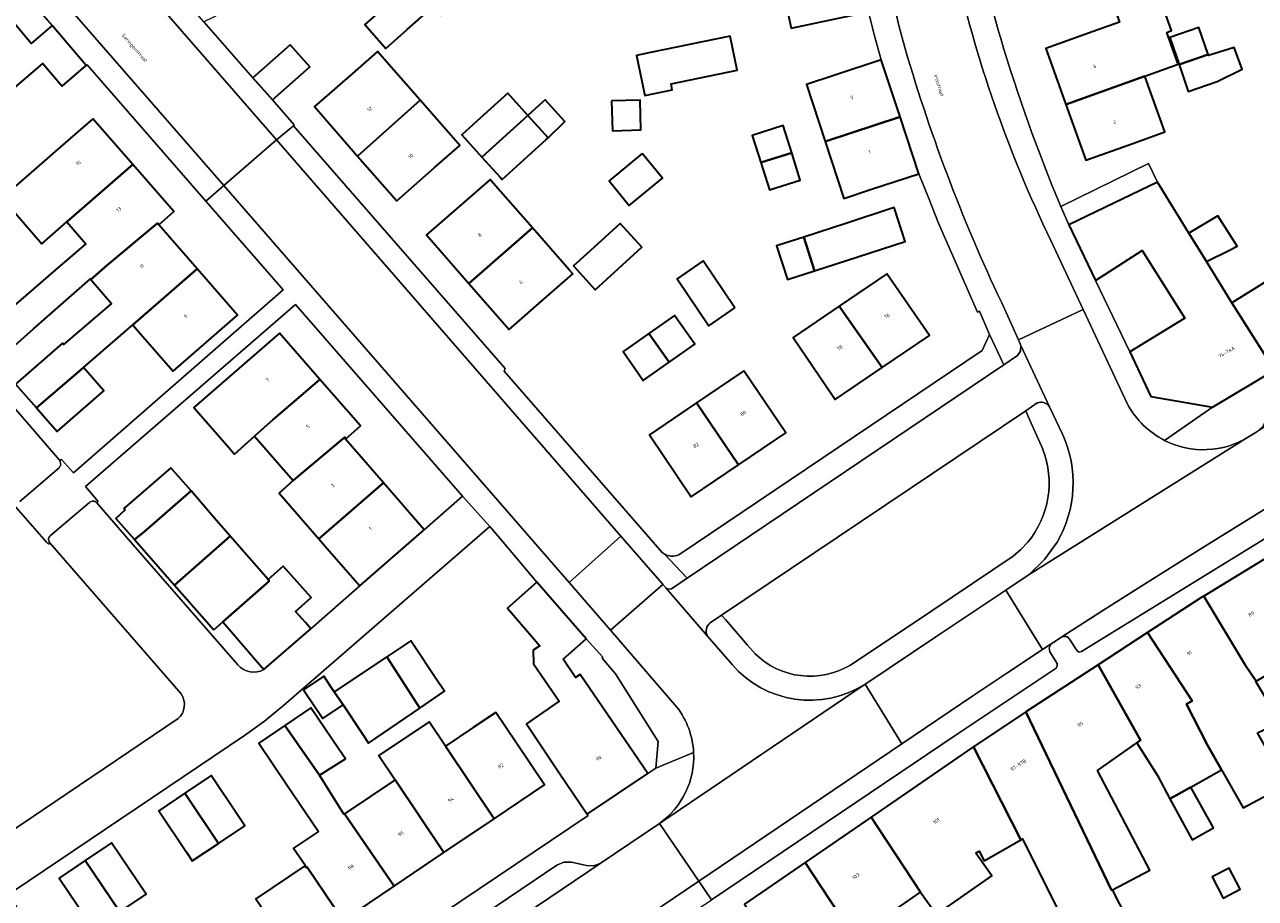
# Model space of a CAD drawing. Header units: metres. Extents: x 197700 to 204338, y 317132 to 325229.
# Tile 444 of 656: x 200775 to 200898, y 319464 to 319552. Entities that reach past the tile are written whole.
import ezdxf
from ezdxf.enums import TextEntityAlignment as Align

# ---------------------------------------------------------------- set-up
doc = ezdxf.new("R2010")
doc.units = ezdxf.units.M
for name, color, linetype, lineweight in [('B-WE-OG-BEBOUWING-GV', 7, 'Continuous', 35), ('B-WE-OG-BEBOUWING-T18', 10, 'Continuous', 18), ('B-WE-OG-TERREIN_CULTUURSCHEIDING-GV', 7, 'Continuous', 18), ('B-WE-OG-TERREIN_ERF-GV', 7, 'Continuous', 18), ('B-WE-OG-TOPOGRAFIE-T18', 10, 'Continuous', 18), ('B-WE-VH-VERHARDING_ASFALT-GV', 252, 'Continuous', 18), ('B-WE-VH-VERHARDING_BETONSTRAATSTEEN-GV', 252, 'Continuous', 18), ('B-WE-VH-VERHARDING_OPEN-GV', 252, 'Continuous', 18), ('B-WE-VH-VERHARDING_TEGEL-GV', 252, 'Continuous', 18)]:
    doc.layers.add(name, color=color, linetype=linetype, lineweight=lineweight)
doc.styles.add('NLCS-ISO-M200-T18', font='NLCS-ISO.ttf', dxfattribs={"height": 0.36})

msp = doc.modelspace()

# ---------------------------------------------------------------- linework, layer by layer
at = {"layer": 'B-WE-OG-BEBOUWING-GV'}
for points in [[(200859.625, 319553.042), (200858.38, 319558.91), (200850.638, 319557.268), (200851.332, 319554.01), (200851.887, 319551.401), (200854.733, 319552.005)], [(200815.975, 319553.477), (200813.872, 319555.869), (200809.226, 319551.783), (200811.126, 319549.622), (200811.329, 319549.391), (200813.471, 319551.275)], [(200879.39, 319543.788), (200887.281, 319546.616), (200890.625, 319547.818), (200889.484, 319550.991), (200889.969, 319551.165), (200888.486, 319555.291), (200883.962, 319554.236), (200884.756, 319552.019), (200882.133, 319551.079), (200877.387, 319549.379)], [(200772.439, 319553.9), (200766.786, 319549.049), (200771.781, 319543.395), (200777.014, 319547.867), (200778.935, 319545.618), (200781.356, 319547.682), (200777.96, 319551.664), (200775.86, 319549.873)], [(200893.615, 319548.768), (200892.696, 319551.472), (200889.801, 319550.489), (200890.719, 319547.786)], [(200798.035, 319546.433), (200799.981, 319544.237), (200803.723, 319547.552), (200801.777, 319549.749)], [(200837.822, 319548.958), (200836.416, 319548.668), (200837.241, 319544.664), (200839.999, 319545.232), (200839.876, 319545.828), (200846.502, 319547.193), (200845.8, 319550.601)], [(200808.513, 319538.618), (200814.785, 319544.196), (200810.712, 319548.851), (200810.509, 319549.083), (200807.958, 319546.855), (200804.699, 319544.009), (200804.192, 319543.566)], [(200894.533, 319546.065), (200897.042, 319547.306), (200896.236, 319549.487), (200893.648, 319548.668), (200893.615, 319548.768), (200890.719, 319547.786), (200891.638, 319545.082)], [(200860.918, 319548.244), (200856.17, 319546.676), (200853.449, 319545.777), (200855.311, 319540.074), (200862.799, 319542.547)], [(200887.281, 319546.616), (200879.39, 319543.788), (200881.392, 319538.198), (200886.099, 319539.885), (200889.285, 319541.027)], [(200820.96, 319538.502), (200825.556, 319542.682), (200823.53, 319544.909), (200820.773, 319542.401), (200818.935, 319540.729)], [(200814.785, 319544.196), (200808.513, 319538.618), (200812.422, 319534.142), (200816.188, 319537.431), (200818.748, 319539.667), (200818.303, 319540.176), (200817.852, 319540.691)], [(200826.679, 319543.704), (200825.556, 319542.682), (200827.581, 319540.455), (200829.256, 319542.068), (200827.275, 319544.246)], [(200833.929, 319544.127), (200834.008, 319541.149), (200836.867, 319541.224), (200836.788, 319544.203)], [(200778.24, 319539.063), (200772.947, 319534.444), (200776.904, 319529.847), (200779.414, 319532.031), (200786.007, 319537.767), (200782.007, 319542.35)], [(200825.556, 319542.682), (200820.96, 319538.502), (200822.773, 319536.509), (200822.985, 319536.276), (200827.397, 319540.287), (200827.581, 319540.455)], [(200864.68, 319536.85), (200862.799, 319542.547), (200855.311, 319540.074), (200857.173, 319534.371), (200859.949, 319535.288)], [(200851.952, 319538.932), (200851.098, 319541.656), (200848.005, 319540.685), (200848.86, 319537.96)], [(200837.003, 319538.87), (200833.671, 319536.141), (200835.69, 319533.676), (200839.022, 319536.406)], [(200851.952, 319538.932), (200848.86, 319537.96), (200849.714, 319535.236), (200852.807, 319536.207)], [(200779.414, 319532.031), (200781.312, 319529.826), (200778.794, 319527.66), (200770.306, 319520.356), (200772.331, 319518.046), (200776.091, 319521.342), (200781.779, 319526.328), (200781.82, 319526.28), (200783.44, 319527.685), (200788.496, 319531.913), (200788.614, 319531.743), (200790.117, 319533.058), (200786.007, 319537.767)], [(200819.178, 319534.013), (200815.416, 319530.72), (200819.653, 319525.879), (200826.019, 319531.429), (200822.093, 319535.914), (200821.771, 319536.282)], [(200895.988, 319523.946), (200893.455, 319528.059), (200891.702, 319530.903), (200888.568, 319535.99), (200884.184, 319533.89), (200879.675, 319531.73), (200882.347, 319526.153), (200887.028, 319529.172), (200891.3, 319522.413), (200885.777, 319519.043), (200887.881, 319514.551), (200894.046, 319513.51), (200900.264, 319517.2)], [(200858.559, 319528.535), (200863.315, 319530.08), (200862.219, 319533.453), (200857.464, 319531.908), (200853.153, 319530.507), (200854.237, 319527.131)], [(200891.702, 319530.903), (200893.455, 319528.059), (200895.771, 319529.215), (200896.532, 319529.595), (200894.599, 319532.638)], [(200781.079, 319517.475), (200786.017, 319521.731), (200792.457, 319527.337), (200788.614, 319531.743), (200788.496, 319531.913), (200783.44, 319527.685), (200781.82, 319526.28), (200783.889, 319523.878), (200779.091, 319519.75), (200778.966, 319519.893), (200774.29, 319515.807), (200776.37, 319513.427)], [(200827.441, 319524.571), (200830.035, 319526.841), (200829.683, 319527.243), (200826.019, 319531.429), (200819.653, 319525.879), (200823.679, 319521.278)], [(200831.784, 319529.139), (200830.114, 319527.62), (200832.284, 319525.236), (200836.962, 319529.491), (200834.792, 319531.877)], [(200853.153, 319530.507), (200850.446, 319529.627), (200851.535, 319526.253), (200854.237, 319527.131)], [(200846.269, 319523.425), (200843.081, 319528.133), (200840.482, 319526.341), (200843.67, 319521.633)], [(200786.017, 319521.731), (200786.766, 319520.867), (200790.043, 319517.09), (200796.505, 319522.696), (200792.457, 319527.337)], [(200856.708, 319523.591), (200861.017, 319517.478), (200865.738, 319520.68), (200861.477, 319526.823)], [(200905.412, 319520.402), (200901.219, 319527.189), (200898.191, 319525.311), (200895.988, 319523.946), (200900.264, 319517.2)], [(200839.68, 319517.988), (200842.258, 319519.799), (200840.236, 319522.676), (200837.658, 319520.864)], [(200861.017, 319517.478), (200856.708, 319523.591), (200852.098, 319520.466), (200856.032, 319514.665), (200856.296, 319514.276)], [(200804.743, 319516.279), (200800.71, 319520.898), (200792.137, 319513.472), (200795.41, 319509.693), (200796.187, 319508.796), (200798.204, 319510.605), (200800.069, 319512.278)], [(200835.384, 319519.266), (200835.081, 319519.053), (200836.604, 319516.885), (200837.102, 319516.176), (200839.68, 319517.988), (200837.658, 319520.864)], [(200781.079, 319517.475), (200776.37, 319513.427), (200778.45, 319511.047), (200783.126, 319515.133)], [(200847.156, 319517.127), (200846.858, 319516.925), (200842.439, 319513.933), (200846.616, 319507.728), (200851.349, 319510.933)], [(200807.312, 319510.293), (200808.817, 319511.613), (200804.743, 319516.279), (200800.069, 319512.278), (200798.204, 319510.605), (200802.075, 319506.161), (200802.081, 319506.166), (200807.221, 319510.494)], [(200846.616, 319507.728), (200842.439, 319513.933), (200837.706, 319510.729), (200841.9, 319504.535)], [(200804.628, 319500.328), (200811.105, 319505.924), (200807.312, 319510.293), (200807.221, 319510.494), (200802.081, 319506.166), (200802.075, 319506.161), (200800.664, 319504.894)], [(200787.151, 319501.042), (200791.841, 319505.113), (200789.811, 319507.442), (200785.129, 319503.362), (200785.261, 319503.211), (200784.329, 319502.346), (200786.175, 319500.244)], [(200805.444, 319499.388), (200808.722, 319495.612), (200815.186, 319501.224), (200811.105, 319505.924), (200804.628, 319500.328)], [(200795.768, 319500.607), (200793.941, 319502.703), (200791.841, 319505.113), (200787.151, 319501.042), (200786.175, 319500.244), (200790.186, 319495.685)], [(200794.115, 319491.228), (200795.012, 319492.015), (200799.675, 319496.107), (200799.552, 319496.249), (200795.768, 319500.607), (200790.186, 319495.685)], [(200900.39, 319498.981), (200893.198, 319494.606), (200897.347, 319487.64), (200898.438, 319486.081), (200903.12, 319488.853), (200904.048, 319486.911), (200902.898, 319486.374), (200904.605, 319483.425), (200901.089, 319481.447), (200902.871, 319478.243), (200909.473, 319482.03), (200904.746, 319490.724)], [(200803.829, 319491.325), (200803.288, 319491.948), (200802.307, 319493.053), (200803.874, 319494.444), (200801.074, 319497.599), (200799.552, 319496.249), (200799.675, 319496.107), (200795.012, 319492.015), (200799.137, 319487.25)], [(200831.398, 319490.333), (200826.463, 319495.975), (200823.524, 319493.404), (200826.748, 319489.631), (200826.086, 319489.173), (200826.101, 319487.821), (200828.695, 319484.073), (200825.424, 319481.808), (200828.694, 319476.932), (200831.479, 319472.779), (200837.539, 319476.841), (200830.789, 319486.768), (200830.316, 319486.446), (200829.07, 319488.277)], [(200887.565, 319490.942), (200892.028, 319484.115), (200891.471, 319483.78), (200893.55, 319479.68), (200894.914, 319477.293), (200894.957, 319477.218), (200897.128, 319473.421), (200901.06, 319475.526), (200902.023, 319477.662), (200899.661, 319478.969), (200898.554, 319480.909), (200900.834, 319481.998), (200898.4, 319486.058), (200898.438, 319486.081), (200897.347, 319487.64), (200893.198, 319494.606), (200892.995, 319494.483)], [(200886.48, 319479.935), (200888.549, 319476.641), (200889.777, 319474.301), (200891.908, 319475.476), (200894.957, 319477.218), (200894.914, 319477.293), (200893.55, 319479.68), (200891.471, 319483.78), (200892.028, 319484.115), (200887.565, 319490.942), (200882.622, 319487.72), (200886.845, 319480.193)], [(200814.733, 319483.402), (200817.196, 319485.092), (200816.613, 319485.967), (200813.841, 319490.128), (200811.445, 319488.532)], [(200808.957, 319480.851), (200809.604, 319479.881), (200814.733, 319483.402), (200811.445, 319488.532), (200806.178, 319485.023), (200807.054, 319483.707)], [(200875.39, 319483.004), (200883.97, 319465.178), (200884.069, 319465.23), (200887.792, 319467.182), (200882.539, 319477.149), (200886.48, 319479.935), (200886.845, 319480.193), (200882.622, 319487.72)], [(200803.101, 319485.228), (200805.017, 319482.351), (200807.054, 319483.707), (200806.178, 319485.023), (200805.138, 319486.585)], [(200801.232, 319481.642), (200804.7, 319476.672), (200807.301, 319478.306), (200806.648, 319479.271), (200803.844, 319483.411)], [(200817.157, 319468.943), (200822.177, 319472.331), (200817.298, 319479.588), (200815.666, 319482.015), (200810.64, 319478.643), (200812.269, 319476.214)], [(200822.177, 319472.331), (200827.214, 319475.731), (200824.416, 319479.874), (200822.329, 319482.964), (200820.084, 319481.458), (200817.298, 319479.588)], [(200884.069, 319465.23), (200883.97, 319465.178), (200875.39, 319483.004), (200874.988, 319482.742), (200870.154, 319479.521), (200874.866, 319470.219), (200875.052, 319470.327), (200888.719, 319442.83), (200894.164, 319445.48), (200885.811, 319461.821), (200885.569, 319462.295)], [(200812.159, 319465.569), (200807.212, 319472.821), (200807.147, 319472.777), (200804.7, 319476.672), (200801.232, 319481.642), (200798.62, 319479.872), (200801.424, 319475.732), (200804.592, 319471.063), (200802.109, 319469.397), (200803.287, 319467.642), (200803.233, 319467.606), (200803.352, 319467.433), (200803.466, 319467.486), (200807.084, 319462.134), (200807.227, 319462.24)], [(200859.91, 319472.488), (200864.849, 319464.994), (200866.43, 319462.733), (200871.971, 319466.608), (200870.39, 319468.869), (200870.701, 319469.086), (200871.206, 319468.101), (200874.866, 319470.219), (200870.154, 319479.521), (200870.079, 319479.471)], [(200791.232, 319474.884), (200794.606, 319469.86), (200797.239, 319471.608), (200796.629, 319472.516), (200793.856, 319476.646)], [(200807.212, 319472.821), (200812.159, 319465.569), (200817.157, 319468.943), (200812.269, 319476.214)], [(200791.397, 319468.971), (200791.974, 319468.112), (200794.606, 319469.86), (200791.232, 319474.884), (200788.609, 319473.122)], [(200889.777, 319474.301), (200892.022, 319470.231), (200894.153, 319471.407), (200891.908, 319475.476)], [(200863.878, 319452.616), (200866.421, 319454.326), (200861.007, 319462.308), (200864.849, 319464.994), (200859.91, 319472.488), (200853.299, 319467.949), (200859.079, 319459.172), (200859.221, 319459.267)], [(200781.265, 319468.162), (200784.734, 319463.011), (200787.356, 319464.777), (200783.887, 319469.928)], [(200784.734, 319463.011), (200781.265, 319468.162), (200778.643, 319466.396), (200782.112, 319461.245)], [(200803.242, 319457.135), (200808.346, 319460.582), (200807.227, 319462.24), (200807.084, 319462.134), (200803.466, 319467.486), (200803.352, 319467.433), (200803.233, 319467.606), (200798.344, 319464.325)], [(200851.316, 319457.829), (200849.185, 319456.366), (200852.874, 319450.958), (200856.262, 319453.278), (200855.449, 319454.496), (200860.098, 319457.688), (200859.079, 319459.172), (200853.299, 319467.949), (200847.23, 319463.782), (200850.06, 319459.66)], [(200894.031, 319466.499), (200895.133, 319464.394), (200896.822, 319465.277), (200895.721, 319467.383)]]:
    msp.add_lwpolyline(points, close=True, dxfattribs=at)
at = {"layer": 'B-WE-OG-TERREIN_CULTUURSCHEIDING-GV'}
for points in [[(200875.377, 319513.118), (200844.939, 319492.706), (200845.333, 319492.248), (200847.54, 319489.681), (200848.286, 319488.814)], [(200877.086, 319509.275), (200877.076, 319509.301), (200875.624, 319512.562), (200875.377, 319513.118)], [(200790.851, 319484.82), (200777.694, 319499.951), (200777.577, 319499.795), (200777.397, 319500), (200773.866, 319504.005), (200774.037, 319504.169), (200768.471, 319510.584)], [(200857.827, 319487.698), (200865.976, 319493.132), (200874.12, 319498.577), (200874.891, 319499.247), (200875.585, 319500)], [(200740.748, 319467.328), (200743.025, 319460.065), (200743.053, 319460.018), (200769.287, 319475.965), (200773.293, 319470.689), (200790.549, 319482.337)]]:
    msp.add_lwpolyline(points, dxfattribs=at)
for points in [[(200875.585, 319500, 0.2709487), (200877.086, 319509.275)], [(200848.286, 319488.814, 0.3391737), (200857.827, 319487.698)], [(200790.549, 319482.337, 0.3810846), (200790.851, 319484.82)]]:
    msp.add_lwpolyline(points, format="xyb", dxfattribs=at)
at = {"layer": 'B-WE-OG-TERREIN_ERF-GV'}
for points in [[(200867.735, 319574.215, 0.0357996), (200872.866, 319550.38)], [(200872.866, 319550.38, 0.0269267), (200878.884, 319533.581)], [(200839.003, 319498.949, 0.0364323), (200839.183, 319498.822)], [(200839.183, 319498.822, 0.2475248), (200840.653, 319498.732)], [(200796.524, 319487.728, 0.3537502), (200799.137, 319487.25)]]:
    msp.add_lwpolyline(points, format="xyb", dxfattribs=at)
for points in [[(200786.406, 319564.655), (200787.967, 319561.324), (200793.11, 319563.755), (200797.932, 319566.035), (200802.599, 319568.241), (200804.737, 319563.721), (200806.655, 319559.666), (200801.831, 319557.408), (200801.666, 319557.331), (200802.139, 319556.319), (200797.637, 319554.191), (200797.508, 319554.13), (200793.116, 319552.054), (200798.035, 319546.433), (200801.777, 319549.749), (200803.723, 319547.552), (200799.981, 319544.237), (200802.174, 319541.739), (200802.094, 319541.654), (200823.272, 319517.352), (200823.163, 319517.101), (200838.085, 319500), (200839.003, 319498.949)], [(200854.733, 319552.005), (200851.887, 319551.401), (200851.332, 319554.01)], [(200840.653, 319498.732), (200871.024, 319519.174), (200871.745, 319520.768), (200870.743, 319523.101), (200870.537, 319523.014), (200866.651, 319531.9), (200865.67, 319534.377), (200864.68, 319536.85), (200859.949, 319535.288), (200857.173, 319534.371), (200855.311, 319540.074), (200853.449, 319545.777), (200856.17, 319546.676), (200860.918, 319548.244), (200860.246, 319550.636), (200859.625, 319553.042)], [(200769.67, 319518.586), (200778.725, 319508.149), (200778.894, 319508.269), (200780.084, 319506.938), (200801.056, 319525.24), (200793.34, 319534.101), (200781.448, 319547.757), (200781.356, 319547.682), (200778.935, 319545.618), (200777.014, 319547.867), (200771.781, 319543.395)], [(200770.306, 319520.356), (200778.794, 319527.66), (200781.312, 319529.826), (200779.414, 319532.031), (200776.904, 319529.847), (200772.947, 319534.444), (200778.24, 319539.063), (200782.007, 319542.35), (200786.007, 319537.767), (200790.117, 319533.058), (200788.614, 319531.743), (200792.457, 319527.337), (200796.505, 319522.696), (200790.043, 319517.09), (200786.766, 319520.867), (200786.017, 319521.731), (200781.079, 319517.475), (200783.126, 319515.133), (200778.45, 319511.047), (200776.37, 319513.427), (200774.29, 319515.807), (200778.966, 319519.893), (200779.091, 319519.75), (200783.889, 319523.878), (200781.82, 319526.28), (200781.779, 319526.328), (200776.091, 319521.342), (200772.331, 319518.046)], [(200878.884, 319533.581), (200887.642, 319537.867), (200888.568, 319535.99), (200891.702, 319530.903), (200894.599, 319532.638), (200896.532, 319529.595), (200895.771, 319529.215), (200893.455, 319528.059), (200895.988, 319523.946), (200898.191, 319525.311), (200901.219, 319527.189)], [(200793.941, 319502.703), (200795.768, 319500.607), (200799.552, 319496.249), (200801.074, 319497.599), (200803.874, 319494.444), (200802.307, 319493.053), (200803.288, 319491.948), (200803.829, 319491.325), (200808.722, 319495.612), (200805.444, 319499.388), (200804.628, 319500.328), (200800.664, 319504.894), (200802.075, 319506.161), (200798.204, 319510.605), (200796.187, 319508.796), (200795.41, 319509.693), (200792.137, 319513.472), (200800.71, 319520.898), (200804.743, 319516.279), (200808.817, 319511.613), (200807.312, 319510.293), (200811.105, 319505.924), (200815.186, 319501.224), (200819.015, 319504.592), (200802.312, 319523.781), (200781.285, 319505.557), (200782.564, 319504.053), (200782.419, 319503.919), (200785.834, 319500), (200796.524, 319487.728)], [(200799.137, 319487.25), (200795.012, 319492.015), (200794.115, 319491.228), (200790.186, 319495.685), (200786.175, 319500.244), (200784.329, 319502.346), (200785.261, 319503.211), (200785.129, 319503.362), (200789.811, 319507.442), (200791.841, 319505.113), (200793.941, 319502.703)], [(200773.4, 319465.233), (200773.291, 319465.15), (200788.068, 319443.377), (200831.594, 319472.645), (200831.479, 319472.779), (200828.694, 319476.932), (200825.424, 319481.808), (200828.695, 319484.073), (200826.101, 319487.821), (200826.086, 319489.173), (200826.748, 319489.631), (200823.524, 319493.404), (200826.463, 319495.975), (200823.093, 319500), (200821.739, 319501.567)], [(200821.739, 319501.567), (200801.109, 319483.652), (200799.2, 319482.088), (200797.207, 319480.636), (200774.072, 319465.077)], [(200798.344, 319464.325), (200803.233, 319467.606), (200803.287, 319467.642), (200802.109, 319469.397), (200804.592, 319471.063), (200801.424, 319475.732), (200798.62, 319479.872), (200801.232, 319481.642), (200803.844, 319483.411), (200806.648, 319479.271), (200807.301, 319478.306), (200804.7, 319476.672), (200807.147, 319472.777), (200807.212, 319472.821), (200812.269, 319476.214), (200810.64, 319478.643), (200815.666, 319482.015), (200817.298, 319479.588), (200820.084, 319481.458), (200822.329, 319482.964), (200824.416, 319479.874), (200827.214, 319475.731), (200822.177, 319472.331), (200817.157, 319468.943), (200812.159, 319465.569), (200807.227, 319462.24)], [(200901.06, 319475.526), (200897.128, 319473.421), (200894.957, 319477.218), (200891.908, 319475.476), (200894.153, 319471.407), (200892.022, 319470.231), (200889.777, 319474.301), (200888.549, 319476.641), (200886.48, 319479.935), (200882.539, 319477.149), (200887.792, 319467.182), (200884.069, 319465.23), (200885.569, 319462.295)], [(200888.719, 319442.83), (200875.052, 319470.327), (200874.866, 319470.219), (200871.206, 319468.101), (200870.701, 319469.086), (200870.39, 319468.869), (200871.971, 319466.608), (200866.43, 319462.733), (200864.849, 319464.994), (200861.007, 319462.308)]]:
    msp.add_lwpolyline(points, dxfattribs=at)
for points in [[(200813.872, 319555.869), (200815.075, 319556.863), (200820.533, 319555.887), (200816.853, 319552.629), (200815.975, 319553.477), (200813.471, 319551.275), (200811.329, 319549.391), (200811.126, 319549.622), (200809.226, 319551.783)], [(200879.39, 319543.788), (200877.387, 319549.379), (200882.133, 319551.079), (200884.756, 319552.019), (200883.962, 319554.236), (200888.486, 319555.291), (200889.969, 319551.165), (200889.484, 319550.991), (200890.625, 319547.818), (200887.281, 319546.616), (200889.285, 319541.027), (200886.099, 319539.885), (200881.392, 319538.198)], [(200893.648, 319548.668), (200896.236, 319549.487), (200897.042, 319547.306), (200894.533, 319546.065), (200891.638, 319545.082), (200890.719, 319547.786), (200889.801, 319550.489), (200892.696, 319551.472), (200893.615, 319548.768)], [(200836.416, 319548.668), (200837.822, 319548.958), (200845.8, 319550.601), (200846.502, 319547.193), (200839.876, 319545.828), (200839.999, 319545.232), (200837.241, 319544.664)], [(200816.188, 319537.431), (200812.422, 319534.142), (200808.513, 319538.618), (200804.192, 319543.566), (200804.699, 319544.009), (200807.958, 319546.855), (200810.509, 319549.083), (200810.712, 319548.851), (200814.785, 319544.196), (200817.852, 319540.691), (200818.303, 319540.176), (200818.748, 319539.667)], [(200825.556, 319542.682), (200826.679, 319543.704), (200827.275, 319544.246), (200829.256, 319542.068), (200827.581, 319540.455), (200827.397, 319540.287), (200822.985, 319536.276), (200822.773, 319536.509), (200820.96, 319538.502), (200818.935, 319540.729), (200820.773, 319542.401), (200823.53, 319544.909)], [(200834.008, 319541.149), (200833.929, 319544.127), (200836.788, 319544.203), (200836.867, 319541.224)], [(200848.86, 319537.96), (200848.005, 319540.685), (200851.098, 319541.656), (200851.952, 319538.932), (200852.807, 319536.207), (200849.714, 319535.236)], [(200833.671, 319536.141), (200837.003, 319538.87), (200839.022, 319536.406), (200835.69, 319533.676)], [(200830.035, 319526.841), (200827.441, 319524.571), (200823.679, 319521.278), (200819.653, 319525.879), (200815.416, 319530.72), (200819.178, 319534.013), (200821.771, 319536.282), (200822.093, 319535.914), (200826.019, 319531.429), (200829.683, 319527.243)], [(200857.464, 319531.908), (200862.219, 319533.453), (200863.315, 319530.08), (200858.559, 319528.535), (200854.237, 319527.131), (200851.535, 319526.253), (200850.446, 319529.627), (200853.153, 319530.507)], [(200830.114, 319527.62), (200831.784, 319529.139), (200834.792, 319531.877), (200836.962, 319529.491), (200832.284, 319525.236)], [(200885.777, 319519.043), (200891.3, 319522.413), (200887.028, 319529.172), (200882.347, 319526.153)], [(200843.67, 319521.633), (200840.482, 319526.341), (200843.081, 319528.133), (200846.269, 319523.425)], [(200856.708, 319523.591), (200861.477, 319526.823), (200865.738, 319520.68), (200861.017, 319517.478), (200856.296, 319514.276), (200856.032, 319514.665), (200852.098, 319520.466)], [(200837.658, 319520.864), (200840.236, 319522.676), (200842.258, 319519.799), (200839.68, 319517.988), (200837.102, 319516.176), (200836.604, 319516.885), (200835.081, 319519.053), (200835.384, 319519.266)], [(200846.616, 319507.728), (200841.9, 319504.535), (200837.706, 319510.729), (200842.439, 319513.933), (200846.858, 319516.925), (200847.156, 319517.127), (200851.349, 319510.933)], [(200817.196, 319485.092), (200814.733, 319483.402), (200809.604, 319479.881), (200808.957, 319480.851), (200807.054, 319483.707), (200805.017, 319482.351), (200803.101, 319485.228), (200805.138, 319486.585), (200806.178, 319485.023), (200811.445, 319488.532), (200813.841, 319490.128), (200816.613, 319485.967)], [(200837.539, 319476.841), (200838.342, 319477.374), (200838.592, 319480.056), (200834.334, 319486.831), (200832.978, 319488.404), (200833.046, 319488.488), (200831.398, 319490.333), (200829.07, 319488.277), (200830.316, 319486.446), (200830.789, 319486.768)], [(200791.974, 319468.112), (200791.397, 319468.971), (200788.609, 319473.122), (200791.232, 319474.884), (200793.856, 319476.646), (200796.629, 319472.516), (200797.239, 319471.608), (200794.606, 319469.86)], [(200784.734, 319463.011), (200782.112, 319461.245), (200778.643, 319466.396), (200781.265, 319468.162), (200783.887, 319469.928), (200787.356, 319464.777)], [(200895.133, 319464.394), (200894.031, 319466.499), (200895.721, 319467.383), (200896.822, 319465.277)]]:
    msp.add_lwpolyline(points, close=True, dxfattribs=at)
at = {"layer": 'B-WE-VH-VERHARDING_ASFALT-GV'}
for points in [[(200857.555, 319578.378, 0.0315282), (200863.097, 319550.078)], [(200877.889, 319530.16, -0.0576282), (200868.218, 319557.917)], [(200863.097, 319550.078, 0.0408064), (200872.964, 319523.936)], [(200889.269, 319510.166, -0.1542963), (200885.569, 319513.79)], [(200879.056, 319510.809, -0.243597), (200878.505, 319500)], [(200897.655, 319510.515, -0.2605685), (200889.269, 319510.166)]]:
    msp.add_lwpolyline(points, format="xyb", dxfattribs=at)
for points in [[(200975.458, 319558.046), (200972.059, 319555.969), (200898.51, 319511.037), (200897.655, 319510.515), (200875.716, 319496.764), (200873.392, 319495.207), (200877.062, 319489.247), (200877.92, 319489.808), (200878.456, 319490.158), (200878.994, 319490.508), (200882.98, 319493.077), (200886.986, 319495.618), (200890.476, 319497.812), (200893.972, 319500), (200902.2, 319505.105), (200910.456, 319510.168), (200975.62, 319549.929)], [(200872.964, 319523.936), (200874.635, 319520.23), (200881.119, 319523.274), (200877.889, 319530.16)], [(200881.119, 319523.274), (200874.635, 319520.23), (200874.891, 319519.662), (200877.762, 319513.531), (200879.056, 319510.809)], [(200885.569, 319513.79), (200881.119, 319523.274)], [(200878.505, 319500), (200877.257, 319498.255), (200875.716, 319496.764), (200897.655, 319510.515)], [(200773.965, 319426.392), (200772.259, 319426.99), (200758.462, 319417.675), (200762.408, 319411.889), (200842.656, 319466.086), (200838.714, 319471.859), (200832.778, 319467.851), (200775.63, 319429.266), (200775.191, 319427.132)]]:
    msp.add_lwpolyline(points, dxfattribs=at)
for points in [[(200859.289, 319485.786), (200862.971, 319479.806), (200870.086, 319484.611), (200873.566, 319486.94), (200877.062, 319489.247), (200873.392, 319495.207), (200866.382, 319490.517), (200859.368, 319485.836), (200859.328, 319485.81)], [(200862.971, 319479.806), (200859.289, 319485.786), (200838.714, 319471.859), (200842.656, 319466.086)]]:
    msp.add_lwpolyline(points, close=True, dxfattribs=at)
at = {"layer": 'B-WE-VH-VERHARDING_BETONSTRAATSTEEN-GV'}
for points in [[(200776.323, 319557.282), (200795.131, 319535.663), (200800.389, 319540.249), (200780.853, 319562.727), (200777.076, 319559.44)], [(200879.745, 319490.273), (200880.513, 319489.115), (200880.715, 319488.989), (200880.946, 319489.053), (200973.758, 319546.128), (200974.066, 319546.385), (200974.245, 319546.747), (200974.746, 319548.695), (200975.077, 319549.386), (200975.62, 319549.929), (200910.456, 319510.168), (200902.2, 319505.105), (200893.972, 319500), (200890.476, 319497.812), (200886.986, 319495.618), (200882.98, 319493.077), (200878.994, 319490.508)], [(200877.762, 319513.531), (200874.891, 319519.662), (200874.857, 319519.111), (200874.559, 319518.649), (200873.189, 319517.727), (200841.482, 319496.379), (200839.93, 319495.334), (200839.627, 319495.284), (200839.349, 319495.414), (200843.52, 319490.595)], [(200774.718, 319504.068), (200778.645, 319507.426), (200778.824, 319507.772), (200778.725, 319508.149), (200769.67, 319518.586), (200769.337, 319518.758), (200768.977, 319518.658), (200737.692, 319491.825), (200736.998, 319491.357), (200736.229, 319491.027), (200733.552, 319490.265), (200735.006, 319485.641), (200737.374, 319486.2), (200737.397, 319486.206), (200737.831, 319486.579), (200754.941, 319501.272), (200755.396, 319501.663), (200766.369, 319511.087)], [(200844.939, 319492.706), (200875.377, 319513.118), (200876.532, 319513.928)], [(200774.072, 319465.077), (200797.207, 319480.636), (200799.2, 319482.088), (200801.109, 319483.652), (200821.739, 319501.567), (200819.015, 319504.592), (200815.186, 319501.224), (200808.722, 319495.612), (200803.829, 319491.325), (200799.137, 319487.25)], [(200781.674, 319503.971), (200777.783, 319500.647)], [(200796.524, 319487.728), (200785.834, 319500), (200782.419, 319503.919)], [(200777.694, 319499.951), (200790.851, 319484.82)], [(200839.071, 319495.743), (200833.808, 319491.205), (200840.459, 319483.49)], [(200845.986, 319487.756), (200843.52, 319490.595), (200839.349, 319495.414), (200839.071, 319495.743)], [(200843.794, 319491.919), (200844.939, 319492.706)], [(200838.714, 319471.859), (200859.289, 319485.786)], [(200790.549, 319482.337), (200773.293, 319470.689), (200771.228, 319469.295), (200771.026, 319468.973), (200771.101, 319468.602), (200773.4, 319465.233)]]:
    msp.add_lwpolyline(points, dxfattribs=at)
for points in [[(200834.847, 319500.605), (200800.389, 319540.249), (200795.131, 319535.663), (200829.675, 319495.956)], [(200833.808, 319491.205), (200839.071, 319495.743), (200838.975, 319495.857), (200834.847, 319500.605), (200829.675, 319495.956)], [(200842.656, 319466.086), (200843.941, 319464.204), (200868.423, 319480.709), (200878.407, 319487.393), (200878.52, 319487.611), (200878.505, 319487.858), (200877.796, 319489.009), (200877.724, 319489.429), (200877.92, 319489.808), (200877.062, 319489.247), (200873.566, 319486.94), (200870.086, 319484.611), (200862.971, 319479.806)], [(200774.979, 319428.826), (200775.63, 319429.266), (200832.778, 319467.851), (200832.124, 319467.609), (200831.428, 319467.639), (200829.91, 319467.978), (200829.149, 319467.973), (200828.452, 319467.669), (200776.682, 319432.714), (200776.22, 319432.189), (200775.984, 319431.531), (200775.629, 319429.948), (200775.412, 319429.323)], [(200843.941, 319464.204), (200842.656, 319466.086), (200762.408, 319411.889), (200763.672, 319410.035), (200812.187, 319442.795)]]:
    msp.add_lwpolyline(points, close=True, dxfattribs=at)
for points in [[(200876.532, 319513.928, -0.3471972), (200877.762, 319513.531)], [(200782.419, 319503.919, 0.4240633), (200781.674, 319503.971)], [(200777.783, 319500.647, 0.4263693), (200777.694, 319499.951)], [(200843.52, 319490.595, -0.3637867), (200843.794, 319491.919)], [(200878.994, 319490.508, -0.4220301), (200879.745, 319490.273)], [(200799.137, 319487.25, -0.3537502), (200796.524, 319487.728)], [(200859.289, 319485.786, -0.3727064), (200845.986, 319487.756)], [(200790.851, 319484.82, -0.3810846), (200790.549, 319482.337)], [(200840.459, 319483.49, -0.1517168), (200842.137, 319478.94)], [(200842.137, 319478.94, -0.2564169), (200838.714, 319471.859)]]:
    msp.add_lwpolyline(points, format="xyb", dxfattribs=at)
at = {"layer": 'B-WE-VH-VERHARDING_OPEN-GV'}
for points in [[(200774.495, 319555.704), (200772.439, 319553.9), (200775.86, 319549.873), (200777.96, 319551.664)], [(200878.884, 319533.581), (200879.675, 319531.73), (200884.184, 319533.89), (200888.568, 319535.99), (200887.642, 319537.867)]]:
    msp.add_lwpolyline(points, close=True, dxfattribs=at)
at = {"layer": 'B-WE-VH-VERHARDING_TEGEL-GV'}
for points in [[(200863.097, 319550.078, -0.0315282), (200857.555, 319578.378)], [(200872.866, 319550.38, -0.0357996), (200867.735, 319574.215)], [(200868.218, 319557.917, 0.0576282), (200877.889, 319530.16)], [(200872.964, 319523.936, -0.0408064), (200863.097, 319550.078)], [(200878.884, 319533.581, -0.0269267), (200872.866, 319550.38)], [(200877.762, 319513.531, 0.3471972), (200876.532, 319513.928)], [(200885.569, 319513.79, 0.1542963), (200889.269, 319510.166)], [(200878.505, 319500, 0.243597), (200879.056, 319510.809)], [(200889.269, 319510.166, 0.2605685), (200897.655, 319510.515)], [(200877.086, 319509.275, -0.2709487), (200875.585, 319500)], [(200781.674, 319503.971, -0.4240633), (200782.419, 319503.919)], [(200777.694, 319499.951, -0.4263693), (200777.783, 319500.647)], [(200839.183, 319498.822, -0.0364323), (200839.003, 319498.949)], [(200840.653, 319498.732, -0.2475248), (200839.183, 319498.822)], [(200843.794, 319491.919, 0.3637867), (200843.52, 319490.595)], [(200879.745, 319490.273, 0.4220301), (200878.994, 319490.508)], [(200857.827, 319487.698, -0.3391737), (200848.286, 319488.814)], [(200845.986, 319487.756, 0.3727064), (200859.289, 319485.786)], [(200842.137, 319478.94, 0.1517168), (200840.459, 319483.49)], [(200838.714, 319471.859, 0.2564169), (200842.137, 319478.94)]]:
    msp.add_lwpolyline(points, format="xyb", dxfattribs=at)
msp.add_lwpolyline([(200787.967, 319561.324), (200786.406, 319564.655), (200784.448, 319568.943), (200781.302, 319567.487), (200780.98, 319567.278), (200780.801, 319566.941), (200779.898, 319564.284), (200779.949, 319563.905), (200780.124, 319563.565), (200780.853, 319562.727), (200800.389, 319540.249), (200800.39, 319540.249), (200802.094, 319541.654), (200802.174, 319541.739), (200799.981, 319544.237), (200798.035, 319546.433), (200793.116, 319552.054), (200791.391, 319554.044)], close=True, dxfattribs=at)
for points in [[(200777.123, 319559.39), (200777.076, 319559.44), (200776.009, 319560.583), (200771.916, 319560.908), (200774.495, 319555.704), (200777.96, 319551.664), (200781.356, 319547.682), (200781.448, 319547.757), (200793.34, 319534.101), (200795.131, 319535.663), (200776.323, 319557.282)], [(200897.655, 319510.515), (200898.51, 319511.037), (200899.083, 319511.571), (200899.459, 319512.26), (200899.907, 319514.116), (200900.062, 319514.527), (200900.312, 319514.891), (200967.833, 319556.142), (200968.24, 319556.22), (200968.656, 319556.234), (200970.538, 319555.744), (200971.317, 319555.725), (200972.059, 319555.969), (200975.458, 319558.046)], [(200859.625, 319553.042), (200860.246, 319550.636), (200860.918, 319548.244), (200862.799, 319542.547), (200864.68, 319536.85), (200865.67, 319534.377), (200866.651, 319531.9), (200870.537, 319523.014), (200870.743, 319523.101), (200871.745, 319520.768), (200873.189, 319517.727), (200874.559, 319518.649), (200874.857, 319519.111), (200874.891, 319519.662), (200874.635, 319520.23), (200872.964, 319523.936)], [(200979.899, 319552.54), (200975.62, 319549.929), (200975.077, 319549.386), (200974.746, 319548.695), (200974.245, 319546.747), (200974.066, 319546.385), (200973.758, 319546.128), (200880.946, 319489.053), (200880.715, 319488.989), (200880.513, 319489.115), (200879.745, 319490.273)], [(200839.003, 319498.949), (200838.085, 319500), (200823.163, 319517.101), (200823.272, 319517.352), (200802.094, 319541.654), (200800.39, 319540.249), (200800.389, 319540.249), (200834.847, 319500.605), (200838.975, 319495.857), (200839.071, 319495.743), (200839.349, 319495.414), (200839.627, 319495.284), (200839.93, 319495.334), (200841.482, 319496.379), (200839.183, 319498.822)], [(200795.131, 319535.663), (200793.34, 319534.101), (200801.056, 319525.24), (200780.084, 319506.938), (200778.894, 319508.269), (200778.725, 319508.149), (200778.824, 319507.772), (200778.645, 319507.426), (200774.718, 319504.068)], [(200840.459, 319483.49), (200833.808, 319491.205), (200829.675, 319495.956), (200795.131, 319535.663)], [(200889.269, 319510.166), (200894.046, 319513.51), (200887.881, 319514.551), (200885.777, 319519.043), (200882.347, 319526.153), (200879.675, 319531.73), (200878.884, 319533.581)], [(200877.889, 319530.16), (200881.119, 319523.274), (200885.569, 319513.79)], [(200915.159, 319526.464), (200910.354, 319523.476), (200905.412, 319520.402), (200900.264, 319517.2), (200894.046, 319513.51), (200889.269, 319510.166)], [(200782.419, 319503.919), (200782.564, 319504.053), (200781.285, 319505.557), (200802.312, 319523.781), (200819.015, 319504.592), (200821.739, 319501.567), (200823.093, 319500), (200826.463, 319495.975), (200831.398, 319490.333), (200833.046, 319488.488), (200832.978, 319488.404), (200834.334, 319486.831), (200838.592, 319480.056), (200838.342, 319477.374), (200842.137, 319478.94)], [(200841.482, 319496.379), (200873.189, 319517.727), (200871.745, 319520.768), (200871.024, 319519.174), (200840.653, 319498.732)], [(200876.532, 319513.928), (200875.377, 319513.118), (200875.624, 319512.562), (200877.076, 319509.301), (200877.086, 319509.275)], [(200847.23, 319463.782), (200853.299, 319467.949), (200859.91, 319472.488), (200870.079, 319479.471), (200870.154, 319479.521), (200874.988, 319482.742), (200875.39, 319483.004), (200882.622, 319487.72), (200887.565, 319490.942), (200892.995, 319494.483), (200893.198, 319494.606), (200900.39, 319498.981), (200905.165, 319501.885), (200906.976, 319502.961), (200912.393, 319506.219), (200917.923, 319509.546), (200924.409, 319513.52)], [(200879.056, 319510.809), (200877.762, 319513.531)], [(200774.037, 319504.169), (200773.866, 319504.005), (200777.397, 319500), (200777.577, 319499.795), (200777.694, 319499.951)], [(200777.783, 319500.647), (200781.674, 319503.971)], [(200875.585, 319500), (200874.891, 319499.247), (200874.12, 319498.577), (200865.976, 319493.132), (200857.827, 319487.698)], [(200859.289, 319485.786), (200859.328, 319485.81), (200859.368, 319485.836), (200866.382, 319490.517), (200873.392, 319495.207), (200875.716, 319496.764), (200877.257, 319498.255), (200878.505, 319500)], [(200839.183, 319498.822), (200841.482, 319496.379)], [(200845.333, 319492.248), (200844.939, 319492.706), (200843.794, 319491.919)], [(200848.286, 319488.814), (200847.54, 319489.681), (200845.333, 319492.248)], [(200843.52, 319490.595), (200845.986, 319487.756)], [(200878.994, 319490.508), (200878.456, 319490.158), (200877.92, 319489.808), (200877.724, 319489.429), (200877.796, 319489.009), (200878.505, 319487.858), (200878.52, 319487.611), (200878.407, 319487.393), (200868.423, 319480.709), (200843.941, 319464.204)], [(200842.137, 319478.94), (200838.342, 319477.374)], [(200838.342, 319477.374), (200837.539, 319476.841), (200831.479, 319472.779), (200831.594, 319472.645), (200788.068, 319443.377), (200773.291, 319465.15)], [(200774.979, 319428.826), (200775.412, 319429.323), (200775.629, 319429.948), (200775.984, 319431.531), (200776.22, 319432.189), (200776.682, 319432.714), (200828.452, 319467.669), (200829.149, 319467.973), (200829.91, 319467.978), (200831.428, 319467.639), (200832.124, 319467.609), (200832.778, 319467.851), (200838.714, 319471.859)]]:
    msp.add_lwpolyline(points, dxfattribs=at)

# ---------------------------------------------------------------- texts
at = {"layer": 'B-WE-OG-BEBOUWING-T18', "style": 'NLCS-ISO-M200-T18'}
for s, rotation, p in [('4', 19.7, (200882.273, 319547.601)), ('3', 18.2, (200857.95, 319544.475)), ('12', 41.1, (200809.725, 319543.312)), ('2', 19.7, (200884.275, 319542.011)), ('10', 41.1, (200813.84, 319538.6)), ('1', 18.2, (200859.743, 319539.044)), ('15', 41.1, (200780.559, 319537.926)), ('13', 41.1, (200784.615, 319533.279)), ('8', 41.1, (200820.724, 319530.728)), ('11', 41.1, (200786.925, 319527.594)), ('6', 41.1, (200824.851, 319526.013)), ('9', 41.1, (200791.286, 319522.594)), ('76', 34.1, (200861.476, 319522.623)), ('78', 34.1, (200856.761, 319519.425)), ('74-74A', 30.6, (200895.476, 319519.01)), ('7', 41.1, (200799.492, 319516.211)), ('80', 34.1, (200847.093, 319512.882)), ('5', 41.1, (200803.546, 319511.568)), ('82', 34.1, (200842.368, 319509.682)), ('3', 40.9, (200806.029, 319505.669)), ('1', 40.9, (200809.783, 319501.346)), ('89', 31.3, (200897.941, 319492.809)), ('91', 33.1, (200891.747, 319488.894)), ('93', 33.1, (200886.634, 319485.561)), ('95', 33.1, (200880.84, 319481.782)), ('90', 33.8, (200832.632, 319478.367)), ('97-97B', 33.6, (200874.634, 319477.699)), ('92', 34, (200822.827, 319477.596)), ('94', 34, (200817.831, 319474.224)), ('101', 34.4, (200866.426, 319472.11)), ('96', 34, (200812.828, 319470.847)), ('98', 34, (200807.837, 319467.478)), ('103', 34.4, (200858.367, 319466.577))]:
    msp.add_text(s, height=0.36, rotation=rotation, dxfattribs=at).set_placement(p, align=Align.MIDDLE)
at = {"layer": 'B-WE-OG-TOPOGRAFIE-T18', "style": 'NLCS-ISO-M200-T18'}
for s, rotation, p in [('Seringenstraat', 311.1, (200786.159, 319549.393)), ('Irisstraat', 287.8, (200866.696, 319545.678))]:
    msp.add_text(s, height=0.36, rotation=rotation, dxfattribs=at).set_placement(p, align=Align.MIDDLE)

doc.saveas('drawing.dxf')
